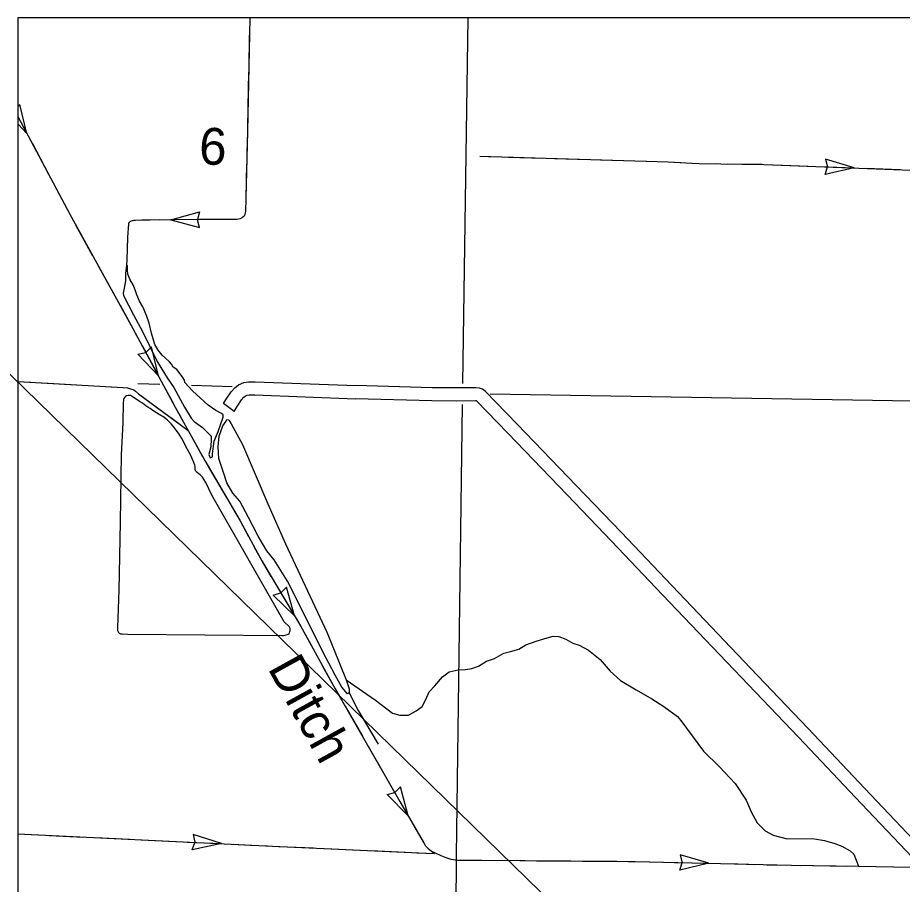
# Model space of a CAD drawing. Extents: x 1196286 to 1268366, y 2040822 to 2082115.
# Drawn here: x 1214333 to 1218140, y 2061864 to 2065597 of the extents above; entities that cross this region are included whole.
import ezdxf

# ---------------------------------------------------------------- set-up
doc = ezdxf.new("R2010")
doc.units = 0
for name, color, linetype in [('60', 7, 'Continuous'), ('62', 7, 'Continuous'), ('63', 7, 'Continuous'), ('Level 72', 7, 'Continuous'), ('Level 8', 7, 'Continuous')]:
    doc.layers.add(name, color=color, linetype=linetype)

msp = doc.modelspace()

# ---------------------------------------------------------------- linework, layer by layer
at = {"layer": '60'}
for points in [[(1216270.4, 2065596.8), (1216246.6, 2064020.6)], [(1214944.2, 2064016.3), (1214849.9, 2064019.1)], [(1215255.3, 2064007.1), (1215080.8, 2064012.3)], [(1218272.3, 2063944.2), (1216366.3, 2063976)], [(1216245.4, 2063931.1), (1216219.4, 2061988.4)], [(1216219.4, 2061988.4), (1216220.3, 2061913.1), (1216189.7, 2060057.8)]]:
    msp.add_lwpolyline(points, dxfattribs=at)
at = {"layer": '62'}
for points in [[(1214801.7, 2064530.8), (1214796.2, 2064495.7), (1214796.5, 2064463.5), (1214791.4, 2064431.6), (1214786.8, 2064409.7), (1214787.9, 2064399.6), (1214831.8, 2064316.6), (1214869.8, 2064245.3), (1214933.8, 2064116.6), (1214976.5, 2064045.3), (1215004.2, 2064003.5), (1215050.7, 2063919.6), (1215079.7, 2063871.4), (1215092.6, 2063857.9), (1215128.8, 2063831), (1215165.1, 2063794.2), (1215166.2, 2063782), (1215163.7, 2063748.4), (1215156, 2063715), (1215161.7, 2063701.1), (1215171.3, 2063705.4), (1215171.9, 2063718.6), (1215178.9, 2063772.5), (1215196, 2063815), (1215217.1, 2063875.7), (1215217.5, 2063885.7), (1215210.4, 2063891.8), (1215185.7, 2063905), (1215153, 2063928.5), (1215085.1, 2063989.9), (1215052.3, 2064025.5), (1215050.7, 2064036.1), (1215040.3, 2064051.3), (1215018.4, 2064080.9), (1215002, 2064091.6), (1214994.1, 2064104), (1214986.1, 2064114.4), (1214969.4, 2064130.9), (1214954.7, 2064143.7), (1214937.7, 2064164.4), (1214923.5, 2064189.2)], [(1214923.5, 2064189.2), (1214908.7, 2064237.8), (1214899, 2064280.4), (1214886.7, 2064314.1), (1214871.5, 2064351.1), (1214857.3, 2064376.3), (1214845.3, 2064403.1), (1214841.1, 2064415.9), (1214831.8, 2064443.7), (1214815, 2064470.3), (1214807, 2064492.7), (1214805.1, 2064509.7), (1214805.6, 2064522.3), (1214804.9, 2064528.6), (1214801.7, 2064530.8)], [(1215326.6, 2063444.5), (1215288.5, 2063514.6), (1215258.4, 2063548.6), (1215233, 2063593.9), (1215219, 2063637.7), (1215198.5, 2063698.6), (1215195.3, 2063748.3), (1215199.4, 2063794.5), (1215216.1, 2063839.1), (1215229.6, 2063859.5), (1215233.6, 2063866.2), (1215239.8, 2063864.4), (1215242.3, 2063862.2), (1215252.2, 2063847), (1215300, 2063758.5), (1215409.2, 2063503.1)], [(1215409.2, 2063503.1), (1215486, 2063330.2), (1215664.4, 2062946.9), (1215746.1, 2062744.8), (1215759.4, 2062706), (1215759.1, 2062689.2), (1215752.2, 2062685.3), (1215728.2, 2062713.7), (1215699.8, 2062764.4), (1215644.2, 2062869), (1215531.5, 2063096.6), (1215493.9, 2063170.5), (1215436.8, 2063261.6), (1215405.8, 2063300.6), (1215367.4, 2063363.4), (1215326.6, 2063444.5)], [(1215746.1, 2062744.8), (1215872.6, 2062657.6), (1215946.1, 2062601.2), (1215978, 2062593.4), (1216015.1, 2062593.4), (1216048.2, 2062611.3), (1216073.2, 2062629.6), (1216089, 2062659.6), (1216103.3, 2062692.9), (1216128.7, 2062719.3), (1216161, 2062758.3), (1216189.3, 2062779.7), (1216228.4, 2062787.7), (1216260.8, 2062789.5), (1216286.8, 2062793.3), (1216316.2, 2062803.3), (1216351.1, 2062826), (1216385.5, 2062837.5), (1216425.2, 2062860), (1216454.5, 2062866.8), (1216490.4, 2062876.6), (1216520.3, 2062896.3), (1216564.6, 2062912.1), (1216612, 2062926.3), (1216638.1, 2062933.2), (1216662.3, 2062932.2), (1216692.4, 2062919.6), (1216722.3, 2062902.2), (1216750.1, 2062894.5), (1216789.5, 2062873.4), (1216839.4, 2062832.6), (1216882.5, 2062782.3), (1216927.5, 2062741.6), (1216995.2, 2062701.6), (1217062.9, 2062663.1), (1217113.2, 2062630.3), (1217172.7, 2062587.4), (1217186.4, 2062569.1), (1217284.1, 2062437.3), (1217353.8, 2062369.8), (1217420.2, 2062299.1), (1217468.7, 2062226), (1217489.2, 2062176.7), (1217516.2, 2062128.7), (1217550.2, 2062095), (1217584.9, 2062075.7), (1217644, 2062060.3), (1217753.8, 2062062), (1217805, 2062053.4), (1217849.7, 2062040.2), (1217879.9, 2062029.2), (1217916.1, 2062008.2), (1217931.6, 2061994.7), (1217951.8, 2061942.3)]]:
    msp.add_lwpolyline(points, dxfattribs=at)
msp.add_lwpolyline([(1214830, 2063961.9), (1214822.1, 2063966.7), (1214817.8, 2063969), (1214813.7, 2063969.9), (1214808.1, 2063970.2), (1214801.5, 2063968.5), (1214797.4, 2063965.3), (1214793.9, 2063961.8), (1214790, 2063956.3), (1214788.4, 2063952.7), (1214787.7, 2063947.7), (1214786.8, 2063939.4), (1214784.8, 2063851.2), (1214778, 2063714.2), (1214774.4, 2063424.2), (1214767.7, 2063130.4), (1214762.3, 2062970.6), (1214762.3, 2062965.1), (1214762.3, 2062961.5), (1214762.3, 2062957.4), (1214763.5, 2062954.2), (1214765.4, 2062951), (1214767.4, 2062948.6), (1214770, 2062945.7), (1214774.8, 2062943.1), (1214782.4, 2062942.4), (1214806.4, 2062941.8), (1215470.1, 2062935.9), (1215476.8, 2062935.9), (1215482.8, 2062937.2), (1215488.3, 2062938.5), (1215492.1, 2062940), (1215497.3, 2062942), (1215500.9, 2062944.6), (1215503.2, 2062948), (1215504.7, 2062952.7), (1215505.2, 2062956.8), (1215505.4, 2062961.9), (1215504.9, 2062965.7), (1215503.5, 2062969.5), (1215500.6, 2062974.7), (1215480.2, 2062995.1), (1215168.7, 2063539.8), (1215143.1, 2063594.6), (1215128, 2063618), (1215118.7, 2063627.3), (1215112.4, 2063632.6), (1215104.9, 2063637.5), (1215099.8, 2063643.1), (1215097.3, 2063649.4), (1215096.5, 2063657.5), (1215096.4, 2063664.1), (1215095.1, 2063669.5), (1215092.4, 2063677), (1215091, 2063680.5), (1215086, 2063691.5), (1215077.6, 2063711.1), (1215063.4, 2063737.2), (1215039.2, 2063783.7), (1215024.4, 2063807.4), (1215015.3, 2063820.9), (1215006.6, 2063832.1), (1215000.7, 2063839.3), (1214993.4, 2063848), (1214986.4, 2063855.3), (1214976.4, 2063864.6), (1214968.9, 2063870.3), (1214958.1, 2063878.5), (1214949.1, 2063883.5), (1214941.4, 2063887.8), (1214930.1, 2063895.3), (1214915, 2063905.3), (1214903, 2063913.6), (1214893.6, 2063919.4), (1214883.9, 2063925.6), (1214877.5, 2063930.5), (1214869.3, 2063936.6), (1214857.7, 2063944)], close=True, dxfattribs=at)
at = {"layer": '63'}
for p, q in [((1214342.3, 2065223.1), (1214332.8, 2065214)), ((1214372.7, 2065098), (1214342.3, 2065223.1)), ((1214372.7, 2065098), (1214332.8, 2065139.8)), ((1217933.2, 2064950), (1217810.3, 2064988.1)), ((1217810.3, 2064988.1), (1217817.9, 2064954.7)), ((1217807.7, 2064921.5), (1217817.9, 2064954.3)), ((1217933.2, 2064950), (1217807.7, 2064921.5)), ((1214991.3, 2064725.9), (1215115.4, 2064760.2)), ((1215115.4, 2064760.2), (1215106.8, 2064727.1)), ((1214991.3, 2064725.9), (1215115.9, 2064693.6)), ((1215115.9, 2064693.6), (1215106.8, 2064726.6)), ((1214909.1, 2064178.9), (1214884.2, 2064155.3)), ((1214938.9, 2064053.7), (1214909.1, 2064178.9)), ((1214850.4, 2064147.2), (1214883.8, 2064155.1)), ((1214938.9, 2064053.7), (1214850.4, 2064147.2)), ((1215489.2, 2063143.8), (1215465.3, 2063119.4)), ((1215523.9, 2063019.9), (1215489.2, 2063143.8)), ((1215431.9, 2063109.9), (1215464.9, 2063119.1)), ((1215523.9, 2063019.9), (1215431.9, 2063109.9)), ((1215922.5, 2062250.6), (1215955.6, 2062259.4)), ((1215980.3, 2062283.7), (1215956, 2062259.6)), ((1216013.1, 2062159.3), (1215980.3, 2062283.7)), ((1216013.1, 2062159.3), (1215922.5, 2062250.6)), ((1215210.1, 2062039.3), (1215087.5, 2062078.5)), ((1215087.5, 2062078.5), (1215094.8, 2062045.1)), ((1215084.3, 2062012), (1215094.8, 2062044.6)), ((1215210.1, 2062039.3), (1215084.3, 2062012)), ((1217308.1, 2061954.9), (1217184.7, 2061991.2)), ((1217184.7, 2061991.2), (1217192.7, 2061957.9)), ((1217183, 2061924.6), (1217192.7, 2061957.5)), ((1217308.1, 2061954.9), (1217183, 2061924.6))]:
    msp.add_line(p, q, dxfattribs=at)
for points in [[(1215332, 2065596.8), (1215321.4, 2065106), (1215312.8, 2064761.6), (1215310.2, 2064750.4), (1215307, 2064742.4), (1215300.1, 2064736.6), (1215290.9, 2064730.3), (1215276.5, 2064727.6), (1215242.8, 2064727.6), (1215115.2, 2064726.9), (1214903.5, 2064725.2), (1214840.3, 2064723.3), (1214831, 2064722.9), (1214825.9, 2064722.5), (1214820.7, 2064720.8), (1214815.5, 2064717.8), (1214811.4, 2064713.5), (1214810, 2064709.1), (1214805, 2064651.8), (1214802.1, 2064554.3), (1214801.7, 2064530.8)], [(1215331.2, 2065559.8), (1215329.6, 2065485.6)], [(1215329.6, 2065485.6), (1215328, 2065411.3)], [(1215326.9, 2065361.8), (1215323.7, 2065213.4)], [(1214332.8, 2065171), (1214378, 2065088.4), (1214556.6, 2064750.1), (1214828.3, 2064258.3), (1215011.2, 2063919.8), (1215137.8, 2063689.3), (1215289.8, 2063429.5), (1215382.9, 2063258), (1215549.4, 2062976.9), (1215699.2, 2062706.8), (1215978, 2062220.7), (1216081.8, 2062039.4), (1216087.4, 2062029.7), (1216099.8, 2062018), (1216113.9, 2062007.1), (1216129, 2061999.5), (1216154.3, 2061989), (1216175.4, 2061979.5), (1216196.5, 2061972.6), (1216225.5, 2061967.9), (1216329.4, 2061967.8), (1216990.1, 2061962.7), (1217663.6, 2061946.1), (1217951.8, 2061942.3), (1218332.6, 2061934.7)], [(1214332.8, 2065171), (1214372.7, 2065098)], [(1215322.6, 2065163.9), (1215321.4, 2065106), (1215319.1, 2065015.4)], [(1214395.9, 2065054.3), (1214430.6, 2064988.7)], [(1216321.6, 2065000.2), (1217132.6, 2064975.5), (1217233.9, 2064970.1), (1217265.3, 2064968.4)], [(1216321.6, 2065000.2), (1216395.8, 2064997.9)], [(1214430.6, 2064988.7), (1214465.3, 2064923)], [(1215317.9, 2064965.9), (1215314.2, 2064817.5)], [(1216445.3, 2064996.4), (1216593.7, 2064991.9)], [(1216643.2, 2064990.4), (1216791.6, 2064985.9)], [(1216841.1, 2064984.4), (1216989.5, 2064979.9)], [(1217039, 2064978.4), (1217132.6, 2064975.5), (1217187.4, 2064972.6)], [(1217236.8, 2064969.9), (1217265.3, 2064968.4)], [(1217265.3, 2064968.4), (1217544.5, 2064965.1), (1218326.4, 2064934.7)], [(1217265.3, 2064968.4), (1217339.5, 2064967.5)], [(1217389, 2064966.9), (1217537.5, 2064965.2)], [(1217587, 2064963.5), (1217735.4, 2064957.7)], [(1217784.8, 2064955.8), (1217933.2, 2064950)], [(1217982.7, 2064948.1), (1218131.1, 2064942.3)], [(1214488.4, 2064879.2), (1214556.6, 2064750.1), (1214557.8, 2064747.9)], [(1215312.9, 2064768), (1215312.8, 2064761.6), (1215310.2, 2064750.4), (1215307, 2064742.4), (1215300.1, 2064736.6), (1215290.9, 2064730.3), (1215276.5, 2064727.6), (1215242.8, 2064727.6), (1215189.3, 2064727.3)], [(1214581.7, 2064704.6), (1214653.5, 2064574.6)], [(1214867.6, 2064724.1), (1214840.3, 2064723.3), (1214831, 2064722.9), (1214825.9, 2064722.5), (1214820.7, 2064720.8), (1214815.5, 2064717.8), (1214811.4, 2064713.5), (1214810, 2064709.1), (1214809.1, 2064698.7)], [(1214941.8, 2064725.5), (1214903.5, 2064725.2), (1214867.6, 2064724.1)], [(1215139.8, 2064727.1), (1215115.2, 2064726.9), (1214991.3, 2064725.9)], [(1214804.9, 2064649.3), (1214802.1, 2064554.3), (1214801.7, 2064530.8)], [(1214677.5, 2064531.3), (1214749.3, 2064401.3)], [(1214773.2, 2064358), (1214828.3, 2064258.3), (1214844.7, 2064227.9)], [(1214868.3, 2064184.3), (1214938.9, 2064053.7)], [(1214332.8, 2064029.8), (1214786.2, 2064003.8), (1214804.7, 2064002), (1214818.9, 2063998.4), (1214833.1, 2063993.6), (1214840.1, 2063988.5), (1214852.8, 2063977.2), (1215065, 2063819.8)], [(1214332.8, 2064029.8), (1214389.6, 2064026.5)], [(1214439, 2064023.7), (1214587.3, 2064015.2)], [(1214636.7, 2064012.4), (1214784.9, 2064003.9)], [(1214962.4, 2064010.1), (1214997.7, 2063944.8)], [(1214833.1, 2063993.6), (1214840.1, 2063988.5), (1214852.8, 2063977.2), (1214951.5, 2063904)], [(1214997.7, 2063944.8), (1215011.2, 2063919.8), (1215033.3, 2063879.6)], [(1214991.2, 2063874.5), (1215066.9, 2063818.4)], [(1215066.9, 2063818.4), (1215128.6, 2063706.1)], [(1215153.2, 2063663.1), (1215228.1, 2063534.9)], [(1215253.1, 2063492.2), (1215289.8, 2063429.5), (1215326, 2063362.8)], [(1215349.6, 2063319.3), (1215382.9, 2063258), (1215423, 2063190.3)], [(1215448.2, 2063147.7), (1215523.9, 2063019.9)], [(1215549.1, 2062977.3), (1215549.4, 2062976.9), (1215585.2, 2062912.4)], [(1215585.2, 2062912.4), (1215621.2, 2062847.5)], [(1215645.2, 2062804.2), (1215699.2, 2062706.8), (1215717.7, 2062674.6)], [(1215759.1, 2062689.2), (1215797.7, 2062613.3), (1215883.8, 2062468)], [(1215742.3, 2062631.6), (1215816.2, 2062502.8)], [(1215840.8, 2062459.9), (1215914.7, 2062331.1)], [(1215939.3, 2062288.1), (1215978, 2062220.7), (1216013.1, 2062159.3)], [(1216037.7, 2062116.3), (1216081.8, 2062039.4), (1216087.4, 2062029.7), (1216099.8, 2062018), (1216127, 2061997)], [(1214332.8, 2062081.5), (1215430.1, 2062028.7), (1216090.2, 2061998.6)], [(1214332.8, 2062081.5), (1214419, 2062077.4)], [(1214468.5, 2062075), (1214616.8, 2062067.9)], [(1214666.2, 2062065.5), (1214814.6, 2062058.3)], [(1214864, 2062056), (1215012.3, 2062048.8)], [(1215061.8, 2062046.4), (1215210.1, 2062039.3)], [(1215259.5, 2062036.9), (1215333.7, 2062033.4)], [(1215333.7, 2062033.4), (1215407.9, 2062029.8)], [(1215457.3, 2062027.5), (1215605.7, 2062020.7)], [(1215655.1, 2062018.5), (1215803.4, 2062011.7)], [(1215852.9, 2062009.5), (1216001.2, 2062002.7)], [(1216050.7, 2062000.4), (1216127, 2061997)], [(1216171.6, 2061981.2), (1216175.4, 2061979.5), (1216196.5, 2061972.6), (1216225.5, 2061967.9), (1216244, 2061967.9)], [(1216244, 2061967.9), (1216318.3, 2061967.8)], [(1216367.8, 2061967.5), (1216516.3, 2061966.3)], [(1216565.8, 2061965.9), (1216714.2, 2061964.8)], [(1216763.7, 2061964.4), (1216912.2, 2061963.3)], [(1216961.7, 2061962.9), (1216990.1, 2061962.7), (1217110.2, 2061959.7)], [(1217159.7, 2061958.5), (1217308.1, 2061954.9)], [(1217357.6, 2061953.6), (1217431.9, 2061951.8)], [(1217431.9, 2061951.8), (1217506.1, 2061950)], [(1217555.6, 2061948.8), (1217663.6, 2061946.1), (1217704, 2061945.6)], [(1217753.5, 2061945), (1217902, 2061943)], [(1217951.5, 2061942.3), (1217951.8, 2061942.3), (1218100, 2061939.4)]]:
    msp.add_lwpolyline(points, dxfattribs=at)
at = {"layer": 'Level 72'}
for points in [[(1215263.9, 2063900.7), (1215218.7, 2063934.8), (1215229.9, 2063953.4), (1215252, 2063985), (1215267.2, 2064002.6), (1215283.4, 2064016.1), (1215306, 2064026.2), (1215325.5, 2064028.3), (1215354.4, 2064028.8), (1215787.9, 2064012.1)], [(1218213.4, 2062029.9), (1217979.5, 2062276.4), (1217733.7, 2062536.2), (1217486.9, 2062795.5), (1217149.4, 2063150.4), (1216929.9, 2063381), (1216738.6, 2063580), (1216482.4, 2063845.8), (1216344.7, 2063988.4), (1216333.8, 2063997.2), (1216319.9, 2064001.4), (1216305.1, 2064002.8), (1216223, 2064001.9), (1216116.5, 2064003.2), (1215787.6, 2064012.1)], [(1215263.9, 2063900.7), (1215277.1, 2063922.7), (1215296.5, 2063950.4), (1215306.7, 2063962.3), (1215313.5, 2063967.9), (1215321, 2063971.2), (1215329, 2063972.1), (1215353.8, 2063972.5), (1215786.1, 2063955.9)], [(1218182.6, 2061980.6), (1217938.7, 2062237.7), (1217692.9, 2062497.4), (1217446.2, 2062756.8), (1217108.7, 2063111.7), (1216889.3, 2063342.1), (1216698, 2063541), (1216441.9, 2063806.7), (1216307.4, 2063946.1), (1216302.8, 2063946.5), (1216222.9, 2063945.7), (1216115.4, 2063947), (1215786.1, 2063955.9)]]:
    msp.add_lwpolyline(points, dxfattribs=at)
at = {"layer": 'Level 8'}
msp.add_line((1213846, 2064502), (1222466.5, 2056092.9), dxfattribs=at)
msp.add_lwpolyline([(1241590.6, 2065596.8), (1214332.8, 2065596.8), (1214332.8, 2047966.3), (1241590.6, 2047966.3)], close=True, dxfattribs=at)

# ---------------------------------------------------------------- texts
at = {"layer": '60'}
msp.add_text('6', height=158.4, rotation=357.548, dxfattribs=at).set_placement((1215111.2, 2064966.1))
at = {"layer": '63'}
msp.add_text('Ditch', height=158.4, rotation=298.8949, dxfattribs=at).set_placement((1215406.7, 2062795.5))

doc.saveas('drawing.dxf')
